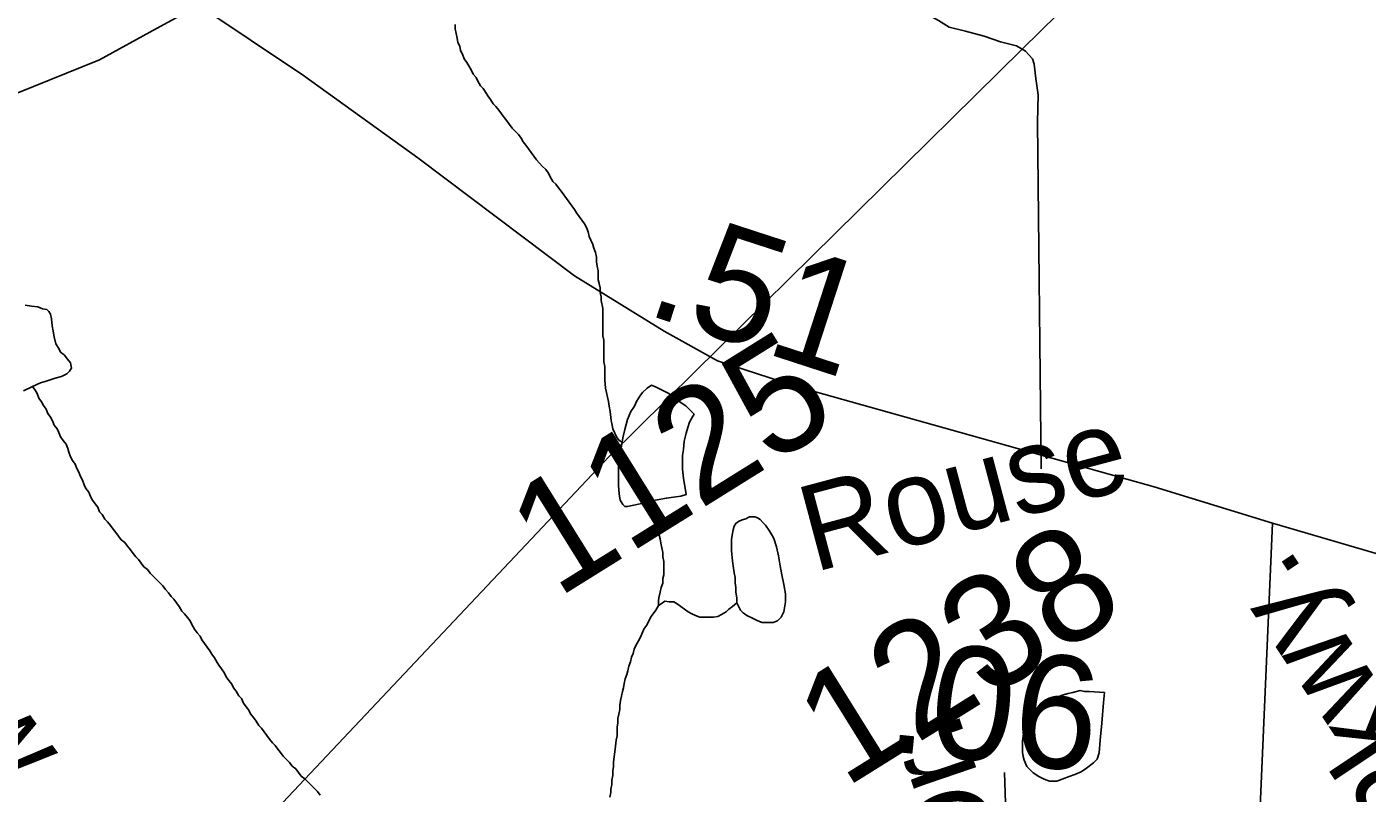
# Model space of a CAD drawing. Extents: x 2001466 to 31450019, y -30647475 to 847247.
# Drawn here: x 2040348 to 2043318, y 677230 to 678927 of the extents above; entities that cross this region are included whole.
import ezdxf

# ---------------------------------------------------------------- set-up
doc = ezdxf.new("R2010")
doc.units = 0
for name, color, linetype in [('Exist Hydrographic Misc Water Feature', 7, 'Continuous'), ('Exist Road Non-System Type 51', 7, 'Continuous'), ('Exist Road Non-System Type 51 Label', 7, 'Continuous'), ('Exist Road Secondary Mileage Hundredths English Label', 7, 'Continuous'), ('Exist Road Secondary Type 51 Attributed', 7, 'Continuous'), ('Exist Road Secondary Type 51 Label', 7, 'Continuous'), ('Exist Road Secondary Type 51 Number Label', 7, 'Continuous'), ('Exist Utilities Electrical Transmission Line', 7, 'Continuous')]:
    doc.layers.add(name, color=color, linetype=linetype)

msp = doc.modelspace()

# ---------------------------------------------------------------- linework, layer by layer
at = {"layer": 'Exist Hydrographic Misc Water Feature'}
for points in [[(2041297.4, 678932.1), (2041297.4, 678922), (2041299.4, 678912), (2041301.5, 678902), (2041303.5, 678892.1), (2041307.4, 678884.1), (2041309.5, 678874.1), (2041313.6, 678866.1), (2041317.5, 678856.1), (2041323.4, 678848.1), (2041327.7, 678840.1), (2041333.7, 678830.2), (2041337.6, 678822.2), (2041343.7, 678814.2), (2041347.6, 678806.2), (2041353.6, 678796.2), (2041359.7, 678790.2), (2041365.7, 678780.2), (2041369.6, 678774.2), (2041375.7, 678766.2), (2041381.9, 678756.2), (2041387.8, 678750.2), (2041393.8, 678742.3), (2041399.7, 678734.3), (2041405.9, 678726.3), (2041411.8, 678718.3), (2041417.8, 678710.3), (2041423.7, 678702.4), (2041431.9, 678694.4), (2041437.8, 678688.4), (2041443.8, 678680.4), (2041447.9, 678672.4), (2041453.8, 678664.4), (2041460, 678656.4), (2041465.9, 678648.4), (2041471.9, 678640.4), (2041477.8, 678632.4), (2041489.9, 678618.5), (2041497.9, 678610.5), (2041504.1, 678602.5), (2041508, 678594.5), (2041513.9, 678584.5), (2041520.1, 678578.6), (2041526, 678570.6), (2041532, 678562.6), (2041537.9, 678554.6), (2041544.1, 678546.6), (2041550.2, 678538.6), (2041556.2, 678530.6), (2041562.1, 678522.6), (2041566.2, 678514.6), (2041572.2, 678506.6), (2041578.1, 678498.7), (2041584, 678490.7), (2041588.1, 678482.7), (2041592.3, 678472.7), (2041594.3, 678462.6), (2041598.2, 678454.6), (2041602.3, 678444.7), (2041604.3, 678436.7), (2041608.2, 678426.7), (2041610.3, 678416.7), (2041610.3, 678406.7), (2041612.3, 678396.7), (2041614.4, 678386.7), (2041614.4, 678376.7), (2041614.4, 678366.7), (2041616.4, 678358.7), (2041618.3, 678348.7), (2041618.3, 678338.7)], [(2041618.3, 678338.7), (2041620.5, 678328.7), (2041620.5, 678320.8), (2041624.4, 678302.8)], [(2040344.7, 678310.4), (2040358.9, 678308.4), (2040372.8, 678306.4), (2040382.9, 678302.4), (2040392.7, 678300.5), (2040396.8, 678296.5), (2040400.7, 678290.5), (2040402.7, 678280.5), (2040404.8, 678264.5), (2040406.8, 678252.5), (2040408.9, 678240.5), (2040412.8, 678224.5), (2040418.9, 678214.5), (2040422.8, 678206.6), (2040430.8, 678200.6), (2040438.8, 678190.6), (2040445, 678182.6), (2040446.8, 678174.6), (2040447, 678170.6), (2040442.9, 678164.6), (2040437, 678158.6), (2040425.1, 678152.6), (2040410.9, 678148.5), (2040391.1, 678142.5), (2040379, 678138.5), (2040360.9, 678130.5)], [(2041624.4, 678302.8), (2041624.4, 678292.8), (2041624.4, 678282.8), (2041624.4, 678272.8), (2041624.6, 678262.8), (2041624.6, 678252.8), (2041624.6, 678242.8), (2041626.7, 678232.8), (2041626.7, 678224.8), (2041626.7, 678214.8), (2041626.7, 678204.8), (2041626.7, 678194.8), (2041626.7, 678184.8), (2041628.7, 678174.8), (2041628.7, 678164.8), (2041628.7, 678154.8), (2041628.7, 678144.8), (2041630.8, 678126.8), (2041632.9, 678116.8), (2041634.9, 678106.8), (2041637, 678096.8), (2041638.8, 678086.8), (2041640.8, 678074.8), (2041642.9, 678054.8), (2041644.9, 678044.9), (2041647, 678036.9), (2041650.9, 678026.9), (2041655, 678018.9), (2041660.9, 678010.9), (2041667.1, 678006.9)], [(2040360.9, 678130.5), (2040341, 678120.4)], [(2040360.9, 678130.5), (2040367.1, 678122.5), (2040371, 678114.5), (2040375.1, 678104.5), (2040381.2, 678096.5), (2040385.1, 678088.5), (2040391.1, 678080.5), (2040395.2, 678070.5), (2040401.1, 678062.5), (2040405.2, 678054.5), (2040409.1, 678044.6), (2040415.3, 678036.6), (2040419.4, 678028.6), (2040423.2, 678018.6), (2040429.2, 678010.6), (2040435.3, 678002.6), (2040439.2, 677992.7), (2040441.3, 677984.6), (2040445.2, 677974.6), (2040449.3, 677966.6), (2040455.4, 677958.6), (2040459.3, 677948.6), (2040463.4, 677940.6), (2040467.3, 677930.7), (2040471.4, 677922.7), (2040475.3, 677912.7), (2040479.4, 677904.7), (2040485.4, 677896.7), (2040489.5, 677886.7), (2040493.6, 677878.7), (2040499.5, 677870.8), (2040505.5, 677862.8), (2040509.6, 677852.8), (2040515.5, 677846.8), (2040521.5, 677836.8), (2040527.4, 677830.8), (2040533.6, 677822.8), (2040539.7, 677814.8), (2040545.7, 677806.8), (2040551.6, 677798.8), (2040557.6, 677790.9), (2040565.6, 677784.9), (2040571.7, 677776.9), (2040577.7, 677768.9), (2040583.6, 677760.9), (2040589.5, 677753), (2040595.7, 677747), (2040601.6, 677739), (2040607.8, 677731), (2040615.8, 677725), (2040621.7, 677717), (2040629.7, 677709), (2040635.7, 677703), (2040643.7, 677695), (2040649.8, 677689.1), (2040655.8, 677681.1), (2040661.9, 677673.1), (2040667.9, 677665.1), (2040673.8, 677659.1), (2040679.8, 677651.2), (2040685.9, 677643.2), (2040691.9, 677633.2), (2040697.8, 677627.2), (2040704, 677619.2), (2040709.9, 677611.2), (2040713.8, 677603.2), (2040720, 677593.2), (2040725.9, 677585.2), (2040732.1, 677577.2), (2040736, 677569.2), (2040741.9, 677561.3), (2040748.1, 677553.3), (2040754, 677545.3), (2040757.9, 677537.3), (2040764, 677529.3), (2040770.2, 677519.4), (2040774.1, 677513.4), (2040780, 677505.4), (2040786.2, 677495.4), (2040790.1, 677487.3), (2040796, 677479.3), (2040802.2, 677471.4), (2040806.1, 677463.4), (2040812.2, 677455.4), (2040818.2, 677445.4), (2040824.3, 677439.4), (2040828.2, 677429.4), (2040834.2, 677421.4), (2040840.3, 677413.4), (2040844.2, 677405.4), (2040850.2, 677397.5), (2040856.3, 677389.5), (2040862.3, 677379.5), (2040868.4, 677373.5), (2040874.4, 677365.5), (2040880.3, 677357.5), (2040886.3, 677349.5), (2040892.4, 677341.6), (2040898.4, 677335.6), (2040904.3, 677327.6)], [(2041731.3, 677877.1), (2041745.2, 677879.1), (2041765.3, 677883.1), (2041781.3, 677885.1), (2041797.3, 677887.2), (2041809.2, 677891.2), (2041803, 677927.2), (2041801.2, 677947.2), (2041801.2, 677961.2), (2041801.2, 677977.2), (2041803, 677991.2), (2041805.1, 678009.2), (2041809, 678027.2), (2041813.1, 678039.2), (2041816.8, 678051.2), (2041822.9, 678063.2), (2041826.8, 678069.2), (2041808.8, 678087.2), (2041784.8, 678103.1), (2041770.9, 678115), (2041754.7, 678123), (2041742.8, 678129), (2041732.7, 678133), (2041722.7, 678127), (2041712.8, 678117), (2041706.9, 678108.9), (2041698.9, 678096.9), (2041694.8, 678086.9), (2041686.8, 678074.9), (2041679, 678056.9), (2041673, 678034.9), (2041668.9, 678016.9), (2041667.1, 678006.9)], [(2041667.1, 678006.9), (2041665, 677994.9), (2041663.2, 677982.9), (2041661.1, 677968.9), (2041659.1, 677954.8), (2041659.1, 677940.9), (2041659.1, 677926.9), (2041659.3, 677910.9), (2041661.1, 677892.9), (2041663.2, 677878.9), (2041669.1, 677868.9), (2041673.2, 677864.9), (2041679.2, 677864.9), (2041717.3, 677873), (2041731.3, 677877.1)], [(2041731.3, 677877.1), (2041733.3, 677867.1), (2041737.2, 677859), (2041739.3, 677849), (2041743.4, 677841), (2041745.4, 677831), (2041747.3, 677821), (2041749.3, 677811.1), (2041749.3, 677801.1), (2041751.4, 677793.1), (2041753.4, 677783.1), (2041755.5, 677773.1), (2041757.5, 677763.1), (2041757.5, 677753.1), (2041759.6, 677743.1), (2041759.6, 677733.1), (2041759.6, 677723.1), (2041759.6, 677713.1), (2041757.5, 677705.1), (2041757.5, 677695.1), (2041753.6, 677685.1), (2041751.6, 677675.1), (2041749.5, 677665.1), (2041747.7, 677657.1), (2041747.7, 677645.1)], [(2041921.6, 677651.4), (2041929.6, 677635.4), (2041935.5, 677629.4), (2041943.7, 677623.5), (2041955.8, 677617.5), (2041967.7, 677611.5), (2041977.7, 677607.5), (2041989.6, 677607.5), (2042001.7, 677607.5), (2042011.8, 677611.6), (2042019.6, 677619.6), (2042025.5, 677631.6), (2042029.6, 677653.6), (2042029.6, 677671.6), (2042025.5, 677691.6), (2042021.4, 677713.6), (2042017.5, 677733.6), (2042013.4, 677755.6), (2042009.3, 677775.6), (2042003.4, 677793.6), (2041999.3, 677801.6), (2041993.3, 677811.6), (2041985.3, 677823.5), (2041979.2, 677829.5), (2041973.2, 677835.5), (2041967.3, 677839.5), (2041961.1, 677841.5), (2041955.2, 677841.4), (2041949.2, 677841.4), (2041941.2, 677837.4), (2041933.3, 677835.4), (2041925.3, 677831.4), (2041919.3, 677827.3), (2041915.4, 677821.3), (2041913.4, 677813.3), (2041911.3, 677801.4), (2041909.3, 677791.4), (2041909.3, 677777.4), (2041909.3, 677767.4), (2041911.5, 677743.4), (2041915.4, 677717.4), (2041917.5, 677707.4), (2041917.5, 677695.4), (2041919.5, 677685.4), (2041919.5, 677675.5), (2041921.6, 677661.4), (2041921.6, 677651.4)], [(2041747.7, 677645.1), (2041741.7, 677635.1), (2041731.7, 677621.1), (2041721.6, 677601.1), (2041715.7, 677593.1), (2041707.9, 677575), (2041703.8, 677567), (2041697.9, 677557), (2041694, 677549), (2041691.9, 677539), (2041687.8, 677531), (2041685.8, 677521), (2041682.1, 677511), (2041680, 677501), (2041678, 677493), (2041674.1, 677483), (2041672, 677473), (2041670, 677463), (2041667.9, 677455), (2041666.1, 677445), (2041664, 677435), (2041662.2, 677425), (2041662.2, 677415), (2041660.1, 677405), (2041658.1, 677395), (2041658.1, 677385), (2041656.2, 677377), (2041656.2, 677367), (2041656.2, 677357), (2041654.2, 677347), (2041652.1, 677327), (2041648.4, 677299), (2041648.4, 677289), (2041646.4, 677279), (2041646.4, 677269), (2041644.3, 677259), (2041644.3, 677249), (2041642.5, 677239), (2041642.5, 677231), (2041640.4, 677221)], [(2041921.6, 677651.4), (2041911.5, 677643.4), (2041903.5, 677637.4), (2041897.6, 677631.4), (2041887.7, 677625.4), (2041879.7, 677621.4), (2041869.7, 677619.4), (2041859.6, 677619.3), (2041849.8, 677619.3), (2041839.7, 677619.3), (2041829.7, 677623.2), (2041821.7, 677627.2), (2041813.7, 677631.2), (2041805.5, 677637.3), (2041797.5, 677643.2), (2041789.5, 677649.2), (2041781.5, 677653.2), (2041771.7, 677653.2), (2041761.6, 677655.1), (2041753.6, 677649.1), (2041747.7, 677645.1)], [(2042627.8, 677440.8), (2042609.9, 677432.8), (2042598, 677424.7), (2042590, 677416.7), (2042582, 677406.7), (2042575.9, 677396.7), (2042569.9, 677388.7), (2042566, 677380.7), (2042559.9, 677368.6), (2042556, 677356.6), (2042554.1, 677344.7), (2042554.1, 677332.6), (2042554.1, 677320.6), (2042556, 677310.7), (2042558, 677302.7), (2042564.2, 677288.7), (2042572.2, 677280.7), (2042578.1, 677274.7), (2042590.2, 677266.7), (2042602.1, 677260.7), (2042614.2, 677256.7), (2042630.2, 677256.8), (2042642.1, 677260.8), (2042658.1, 677266.9), (2042670.2, 677270.9), (2042684.2, 677276.9), (2042696, 677284.9), (2042712, 677296.9), (2042720, 677304.9), (2042724.1, 677319), (2042726.2, 677347), (2042729.9, 677384.9), (2042733.8, 677430.9), (2042735.8, 677452.9), (2042701.8, 677454.9), (2042691.9, 677454.9), (2042681.9, 677456.9), (2042665.9, 677452.8), (2042655.9, 677450.8), (2042641.9, 677446.8), (2042627.8, 677440.8)], [(2040904.3, 677327.6), (2040910.5, 677319.6), (2040916.4, 677311.6), (2040924.4, 677303.6), (2040930.5, 677297.6), (2040936.5, 677289.6), (2040944.5, 677283.6), (2040950.4, 677275.7), (2040956.4, 677267.7), (2040964.4, 677261.7), (2040970.5, 677255.7), (2040978.5, 677247.7), (2040984.5, 677241.8), (2040992.7, 677233.8), (2040998.6, 677225.8)]]:
    msp.add_lwpolyline(points, dxfattribs=at)
at = {"layer": 'Exist Road Non-System Type 51'}
for points in [[(2042181.4, 679976.2), (2042184.1, 679914.1), (2042203.6, 679791.7), (2042239.7, 679499), (2042274.5, 679246.3), (2042302.5, 679047.7), (2042304, 679021.7), (2042311.4, 678995.5), (2042321.1, 678977.3), (2042328.8, 678967.2), (2042346.6, 678952.8), (2042368.3, 678940.4), (2042392, 678925.9), (2042427.8, 678917.2), (2042469.6, 678906.3), (2042505.3, 678893.6), (2042541.2, 678884.9), (2042553.4, 678877.2)], [(2042553.4, 678877.2), (2042560.9, 678872.5), (2042576.6, 678856.2), (2042580.3, 678844.1), (2042583.7, 678812), (2042589, 678775.9), (2042587.7, 678715.9), (2042596.1, 677947.8)]]:
    msp.add_lwpolyline(points, dxfattribs=at)
at = {"layer": 'Exist Road Secondary Type 51 Attributed'}
for points in [[(2040729.4, 678974), (2040636, 678923.3), (2040509.3, 678853.6), (2040289.7, 678764.9), (2040114.5, 678682.5), (2040002.6, 678591.6), (2039729.2, 678359.2), (2039418.9, 678055), (2039250, 677898.7), (2038968.1, 677695.8), (2038801.3, 677588.1), (2038611.3, 677499.4), (2038459.3, 677414.9), (2038324.2, 677300.8), (2038161.6, 677121.2), (2038033.9, 676986), (2037795.3, 676728.2)], [(2043108.3, 677828), (2042846.4, 677908.2), (2042053.6, 678130), (2041878.4, 678187), (2041760.2, 678252.5), (2041561.7, 678375.1), (2041214.4, 678637), (2040961.1, 678818.7), (2040729.4, 678974)], [(2043108.3, 677828), (2043075.2, 677063.8), (2043054.6, 676189.1)], [(2046282.6, 675627.7), (2046203.9, 675670.6), (2044328.5, 676668), (2043917.8, 676900.4), (2043829.2, 676968), (2043789.1, 677039.9), (2043734.2, 677223.7), (2043704.6, 677396.9), (2043652.9, 677538.4), (2043576.9, 677627.2), (2043486.1, 677694.8), (2043338.3, 677760.3), (2043108.3, 677828)]]:
    msp.add_lwpolyline(points, dxfattribs=at)
at = {"layer": 'Exist Road Secondary Type 51 Number Label'}
msp.add_line((2042538.8, 676502.7), (2042514.6, 677275.9), dxfattribs=at)
at = {"layer": 'Exist Utilities Electrical Transmission Line'}
for p, q in [((2042995.1, 679312.4), (2042553.4, 678877.2)), ((2042553.4, 678877.2), (2041828.3, 678162.7))]:
    msp.add_line(p, q, dxfattribs=at)
msp.add_lwpolyline([(2041828.3, 678162.7), (2041637.6, 677974.8), (2040780.1, 677066.2), (2040310.1, 676642.5)], dxfattribs=at)

# ---------------------------------------------------------------- texts
at = {"layer": 'Exist Road Non-System Type 51 Label'}
msp.add_text('Meadow', height=190, rotation=306.4702, dxfattribs=at).set_placement((2039729.2, 678005.1))
at = {"layer": 'Exist Road Secondary Mileage Hundredths English Label'}
for s, rotation, p in [('.51', 341.9685, (2041713.9, 678292.3)), ('.06', 354.1601, (2042248.4, 677323.5))]:
    msp.add_text(s, height=250, rotation=rotation, dxfattribs=at).set_placement(p)
at = {"layer": 'Exist Road Secondary Type 51 Label'}
for s, rotation, p in [('Rouse', 14.9351, (2042092.5, 677718.6)), ('Pkwy.', 123.7002, (2043516.4, 677214.6)), ('N. Deer Ridge Dr.', 108.8395, (2043059.2, 675506.7))]:
    msp.add_text(s, height=190, rotation=rotation, dxfattribs=at).set_placement(p)
at = {"layer": 'Exist Road Secondary Type 51 Number Label'}
for s, p in [('1125', (2041522.9, 677659.9)), ('1238', (2042159.8, 677239.3))]:
    msp.add_text(s, height=250, rotation=31.918, dxfattribs=at).set_placement(p)

doc.saveas('drawing.dxf')
